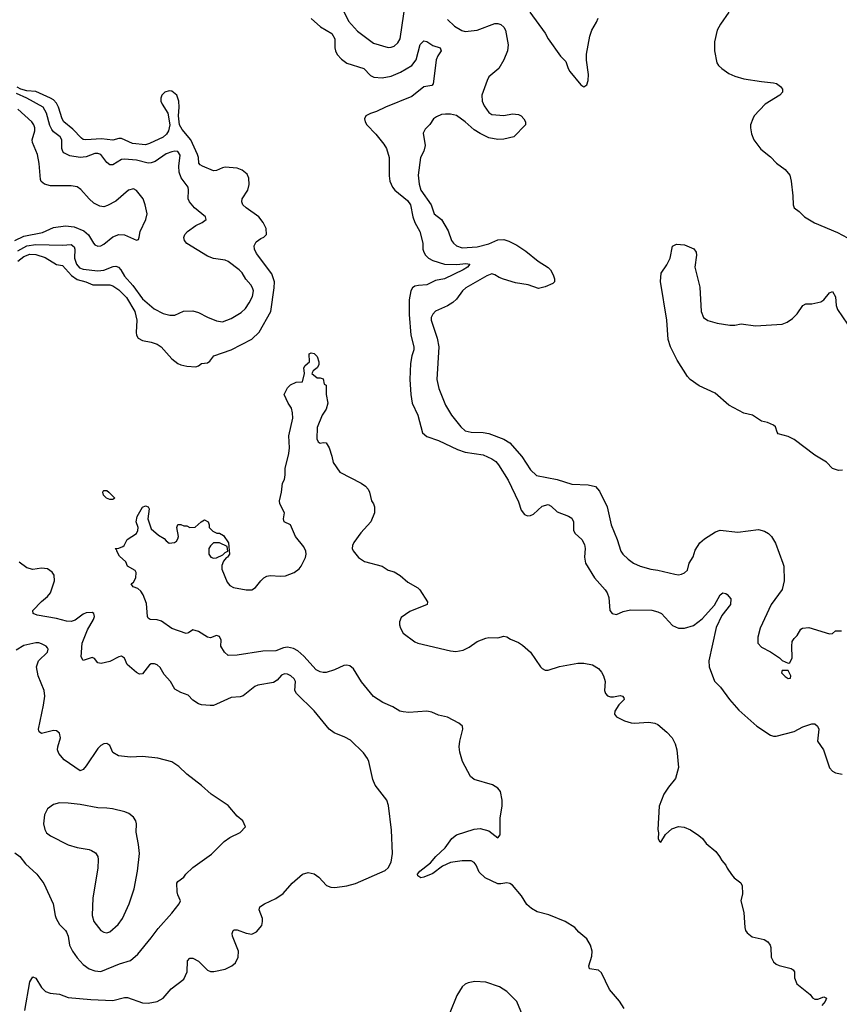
# Model space of a CAD drawing. Header units: inches. Extents: x 1771504 to 1971212, y 471788 to 643615.
# Tile 561 of 587: x 1910522 to 1916055, y 561391 to 568040. Entities that reach past the tile are written whole.
import ezdxf

# ---------------------------------------------------------------- set-up
doc = ezdxf.new("R2010")
doc.units = ezdxf.units.IN
doc.header["$MEASUREMENT"] = 0
doc.layers.add('B9516', color=7, linetype='Continuous')

msp = doc.modelspace()

# ---------------------------------------------------------------- linework, layer by layer
at = {"layer": 'B9516', "color": 5}
for points, elevation in [([(1912691.6, 568131.6), (1912740.6, 568030), (1912803.4, 567963.4), (1912910, 567881.3), (1913010, 567853.2), (1913030, 567853.6), (1913050, 567861.3), (1913075.3, 567884.7), (1913090, 567910.6), (1913140.5, 568250)], 340), ([(1913966.5, 568090), (1914068.8, 567948.8), (1914090.6, 567910), (1914173.2, 567793.2), (1914210, 567758), (1914224.9, 567710), (1914236.3, 567690), (1914310, 567600.7), (1914330, 567586.8), (1914350, 567601), (1914359.5, 567630), (1914361.6, 567670), (1914347.7, 567767.7), (1914347.5, 567807.5), (1914371.5, 567930), (1914385.6, 567970), (1914416.6, 568023.4), (1914426.6, 568050)], 360), ([(1915308.5, 568090), (1915252.4, 568010), (1915230.4, 567970), (1915213, 567890), (1915213, 567830), (1915228.5, 567748.5), (1915240.7, 567730), (1915262.8, 567710), (1915310, 567676.3), (1915350, 567659.3), (1915410, 567640.3), (1915530, 567621.7), (1915610, 567614.9), (1915630.8, 567610), (1915657.3, 567590), (1915670.8, 567570), (1915671.3, 567550), (1915654.8, 567530), (1915554.8, 567470), (1915480.7, 567390), (1915470.7, 567370), (1915456, 567330), (1915456, 567310), (1915462.8, 567270), (1915478.8, 567230), (1915526.2, 567166.2), (1915590, 567114), (1915631.6, 567071.5), (1915688.8, 567028.8), (1915720.4, 566990), (1915730.4, 566950), (1915741.6, 566850), (1915743, 566790), (1915750.8, 566770), (1915785.2, 566745.2), (1915821, 566710), (1915887.8, 566667.7), (1916042.4, 566602.4), (1916145.5, 566550)], 360), ([(1912490, 568047.2), (1912551.8, 567991.8), (1912630, 567947.7), (1912649.3, 567910), (1912650.2, 567850), (1912654.7, 567830), (1912665.7, 567805.7), (1912693.3, 567773.3), (1912730, 567746.7), (1912845.5, 567710), (1912890, 567663.7), (1912912.1, 567652), (1912970, 567648.1), (1913030, 567658.4), (1913093.1, 567686.9), (1913168.4, 567730), (1913199.3, 567770), (1913226.4, 567873.6), (1913250, 567896.4), (1913270, 567894), (1913310, 567866.3), (1913360.7, 567850), (1913368.4, 567830), (1913344.7, 567795.3), (1913333.6, 567770), (1913316.5, 567623.5), (1913312.4, 567607.6), (1913303.7, 567596.3), (1913250, 567587.7), (1913170, 567522.2), (1912990.4, 567450), (1912930, 567419.3), (1912890, 567407.1), (1912859.3, 567390), (1912848.8, 567370), (1912853.4, 567350), (1912864.6, 567330), (1912926.9, 567266.9), (1912980, 567200), (1912997.6, 567170), (1913015.5, 567110), (1913015.3, 566984.7), (1913019.7, 566950), (1913039.5, 566910), (1913055.3, 566890), (1913138.9, 566818.9), (1913161.2, 566790), (1913177.1, 566710), (1913189.7, 566669.7), (1913223.1, 566610), (1913243, 566530), (1913244, 566490), (1913249.6, 566469.6), (1913261.8, 566450), (1913280.9, 566430), (1913310, 566413.2), (1913390, 566388.4), (1913473.6, 566386.4), (1913533.9, 566393.9), (1913560.5, 566390), (1913544.2, 566370), (1913515, 566350), (1913390, 566290.5), (1913330, 566278.7), (1913270, 566249.9), (1913214.1, 566245.9), (1913190, 566239.8), (1913174, 566230), (1913161.5, 566210), (1913150.9, 566149.1), (1913152.2, 566050), (1913163.2, 565910), (1913183.5, 565830), (1913182.9, 565810), (1913168.4, 565770), (1913160.7, 565719.3), (1913155.9, 565610), (1913162.3, 565510), (1913171.3, 565450), (1913210.3, 565370), (1913242, 565250), (1913270, 565225.8), (1913350, 565198.5), (1913477.2, 565137.2), (1913530, 565120.5), (1913650, 565100.7), (1913710, 565073.8), (1913735.9, 565055.9), (1913755, 565035), (1913820.5, 564930), (1913890, 564783.8), (1913907.8, 564727.8), (1913930, 564699.5), (1913950, 564690.3), (1913970, 564691.4), (1913990, 564701.3), (1914050, 564755), (1914090, 564765.2), (1914110, 564754.9), (1914150, 564717.7), (1914227.9, 564687.9), (1914250, 564673), (1914261.1, 564650), (1914261.3, 564590), (1914272.3, 564570), (1914316.6, 564530), (1914335.2, 564495.2), (1914338.9, 564470), (1914334.4, 564410), (1914342.5, 564370), (1914402.4, 564270), (1914474.4, 564190), (1914487, 564170), (1914499, 564139), (1914505.5, 564050), (1914521, 564030), (1914550, 564024.4), (1914595.6, 564044.4), (1914646, 564054), (1914790, 564052.7), (1914830, 564042.3), (1914854.4, 564030), (1914930, 563948.7), (1914970, 563931.6), (1915010.3, 563930.3), (1915070, 563950.2), (1915130, 563993.5), (1915213.6, 564086.4), (1915250, 564156), (1915270, 564170.8), (1915290, 564166), (1915298.5, 564158.5), (1915322.8, 564130), (1915321.6, 564090), (1915262.4, 564017.6), (1915224.4, 563935.6), (1915174.4, 563710), (1915177.8, 563670), (1915213.5, 563573.5), (1915252.3, 563532.3), (1915314, 563450), (1915377.8, 563377.8), (1915498.4, 563270), (1915590, 563208.7), (1915610, 563201.1), (1915630, 563202.3), (1915750, 563233.2), (1915810, 563265.2), (1915870, 563286), (1915890, 563284.9), (1915908.5, 563268.5), (1915916.4, 563250), (1915908.7, 563168.7), (1915949.1, 563109.1), (1915988.9, 562988.9), (1916010, 562964.9), (1916030, 562953), (1916074, 562946)], 320), ([(1913410, 568041.7), (1913456.3, 567996.3), (1913507.4, 567967.4), (1913530, 567960.2), (1913611.3, 567968.7), (1913730, 568015), (1913750, 568014.5), (1913770, 568007.9), (1913790.8, 567990.8), (1913800.7, 567970), (1913819.1, 567870), (1913815.8, 567830), (1913791.1, 567770), (1913756.9, 567710), (1913690, 567653.3), (1913677.4, 567630), (1913641.7, 567530), (1913644.6, 567490), (1913658.6, 567458.6), (1913690, 567414), (1913710, 567400.4), (1913790, 567392.7), (1913850, 567404.9), (1913890, 567400.3), (1913907.7, 567390), (1913925.5, 567370), (1913936.3, 567350), (1913936, 567330), (1913858.8, 567250), (1913790, 567232.4), (1913750, 567231.1), (1913690, 567242.3), (1913630, 567271.2), (1913590, 567295.3), (1913530.4, 567350.4), (1913470, 567392.2), (1913430, 567402.6), (1913396.7, 567403.3), (1913370, 567398.9), (1913335, 567385), (1913315.3, 567370), (1913290, 567332.3), (1913258.3, 567301.7), (1913246.4, 567273.6), (1913260.3, 567190), (1913250, 567152.7), (1913228, 567110), (1913213, 566990), (1913218.5, 566930), (1913230.2, 566890), (1913299, 566790), (1913319.6, 566730), (1913370.3, 566690), (1913413.6, 566613.6), (1913436.5, 566550), (1913450.3, 566530), (1913470, 566512.9), (1913510, 566500.2), (1913610, 566506.3), (1913690, 566526.3), (1913750, 566554.6), (1913790, 566555.3), (1913825.2, 566545.2), (1913877.6, 566517.6), (1913938.1, 566478.1), (1914022.4, 566410), (1914090, 566367.7), (1914105.5, 566350), (1914122.8, 566317.2), (1914132.7, 566290), (1914133.4, 566270), (1914122, 566258), (1914070, 566235.1), (1914025.3, 566225.3), (1913954, 566250), (1913870, 566262.3), (1913787.7, 566287.7), (1913758.8, 566298.8), (1913730, 566317.8), (1913710, 566323.5), (1913674.9, 566310), (1913534.9, 566230), (1913511.6, 566210), (1913470, 566153.3), (1913446.7, 566130), (1913410, 566106.9), (1913330, 566071.2), (1913310, 566051.8), (1913300.3, 566030), (1913300.3, 566010), (1913341.2, 565890), (1913351.1, 565830), (1913339.1, 565610), (1913351.3, 565550), (1913396.4, 565436.4), (1913437.4, 565370), (1913499.6, 565290), (1913530, 565263.1), (1913570, 565254.3), (1913650, 565251.6), (1913690, 565245.2), (1913790, 565207.7), (1913830, 565182), (1913911.5, 565090), (1913970, 564999.5), (1914010, 564962.6), (1914150, 564934.3), (1914250, 564904.6), (1914358.7, 564898.7), (1914410, 564888.4), (1914436.7, 564856.7), (1914488, 564750), (1914516, 564630), (1914555.8, 564530), (1914580.5, 564450), (1914594, 564430), (1914630, 564396.3), (1914666.8, 564370), (1914710, 564350.6), (1914782, 564330), (1914830, 564323.8), (1914945.2, 564294.8), (1914970, 564291), (1914990, 564296), (1915010, 564304.7), (1915030, 564322), (1915042.7, 564370), (1915067.7, 564412.3), (1915082.4, 564457.6), (1915113.3, 564506.7), (1915145.1, 564534.9), (1915219.1, 564580.9), (1915250, 564593.4), (1915370, 564580.5), (1915510, 564597.1), (1915550, 564586.7), (1915578, 564570), (1915597.6, 564550), (1915625.4, 564505.4), (1915674.9, 564370), (1915680.4, 564350), (1915682, 564250), (1915668.8, 564191.2), (1915596.3, 564090), (1915522, 563930), (1915506, 563870), (1915504.7, 563830), (1915530, 563802), (1915590, 563771.3), (1915650.9, 563730.9), (1915670, 563712), (1915710, 563694), (1915722, 563698), (1915738, 563730), (1915734, 563810), (1915738, 563842), (1915750, 563862), (1915770, 563882), (1915795.3, 563924.7), (1915806, 563930), (1915850, 563936), (1915990, 563892), (1916010, 563894), (1916030, 563912), (1916070, 563912)], 340), ([(1910510, 566409.2), (1910550, 566440.6), (1910590, 566455.9), (1910630, 566454.6), (1910694.4, 566434.4), (1910770, 566386.5), (1910810, 566379.8), (1910871.6, 566311.6), (1910910, 566285.1), (1910969, 566269), (1911016.3, 566250), (1911130, 566248.9), (1911150, 566242.4), (1911190, 566215), (1911243.1, 566163.1), (1911298.7, 566070), (1911312.7, 566010), (1911307.2, 565927.2), (1911310.2, 565910), (1911322.6, 565890), (1911350, 565874), (1911410, 565863.6), (1911450, 565848.9), (1911476.5, 565830), (1911550, 565748.9), (1911590, 565717.4), (1911610, 565708.9), (1911650, 565699.6), (1911710, 565696.5), (1911730, 565703.7), (1911750, 565717.6), (1911790, 565723.1), (1911805.1, 565734.9), (1911832, 565770), (1911950, 565811.7), (1912090, 565883.5), (1912138.3, 565930), (1912217.9, 566070), (1912240.7, 566230), (1912241.3, 566270), (1912224.5, 566324.5), (1912120.7, 566460.7), (1912106.6, 566490), (1912105.9, 566514.1), (1912119.4, 566540.6), (1912150, 566562.9), (1912169, 566571), (1912188.2, 566590), (1912185.3, 566630), (1912165.5, 566670), (1912136.5, 566710), (1912050.8, 566770), (1912028.9, 566790), (1912020.7, 566810), (1912024.6, 566830), (1912061.2, 566890), (1912072.1, 566927.9), (1912069.2, 566970), (1912056.9, 566996.9), (1912024.8, 567024.8), (1911990, 567037.9), (1911910, 567044.7), (1911890, 567040.4), (1911850, 567022.1), (1911830, 567020.4), (1911755.1, 567050), (1911740.3, 567060.3), (1911731.6, 567071.6), (1911729.5, 567110), (1911723.3, 567130), (1911678.2, 567230), (1911618.3, 567298.3), (1911601.2, 567330), (1911594.6, 567390), (1911599.3, 567450), (1911597.1, 567490), (1911581.7, 567530), (1911550, 567556.6), (1911530, 567559.9), (1911501.6, 567550), (1911481.5, 567530), (1911474.1, 567510), (1911474.3, 567490), (1911483.2, 567470), (1911522.7, 567410), (1911535.3, 567330), (1911526.6, 567290), (1911512.9, 567267.1), (1911490, 567246.5), (1911397, 567203), (1911370, 567195.9), (1911284.3, 567204.3), (1911210, 567237.2), (1911190, 567237.2), (1911150, 567226.5), (1911074.9, 567234.9), (1910968.7, 567228.7), (1910950, 567231.4), (1910939.4, 567239.4), (1910881.5, 567301.5), (1910819.3, 567350), (1910808.5, 567370), (1910784.1, 567450), (1910770, 567477.1), (1910750, 567498.2), (1910730, 567511.1), (1910630, 567555.6), (1910570, 567559.2), (1910530, 567570.3), (1910504.6, 567584.6)], 320), ([(1910510, 566479.7), (1910570, 566513.4), (1910630, 566521.6), (1910810, 566518.4), (1910870, 566522.4), (1910890, 566506.4), (1910894, 566490), (1910891.1, 566430), (1910905.1, 566390), (1910925.4, 566365.4), (1910950, 566355.7), (1911050, 566345), (1911090, 566349.6), (1911153.6, 566373.6), (1911170, 566376.2), (1911188.2, 566368.2), (1911204.5, 566350), (1911229.1, 566309.1), (1911285.6, 566245.6), (1911350, 566155), (1911430, 566087.9), (1911490, 566056.5), (1911535.6, 566044.4), (1911570, 566043.8), (1911627.4, 566072.6), (1911690, 566073), (1911730, 566061.8), (1911790, 566030.2), (1911850, 566006.3), (1911890, 566000.9), (1911950, 566023.1), (1912016.3, 566063.7), (1912046.3, 566090), (1912071.5, 566128.5), (1912093.1, 566170), (1912099.3, 566210), (1912094.2, 566230), (1912082.2, 566250), (1912048.6, 566288.6), (1912023.1, 566330), (1912004, 566350), (1911930, 566406.6), (1911910, 566415.6), (1911830, 566426.4), (1911790, 566442.3), (1911650, 566529.7), (1911633.6, 566550), (1911629.6, 566570), (1911637.6, 566590), (1911655.6, 566610), (1911710, 566650.3), (1911754, 566670), (1911781.2, 566690), (1911776, 566710), (1911702, 566770), (1911667.3, 566810), (1911659.5, 566830), (1911662, 566890), (1911658.4, 566910), (1911612.9, 566972.9), (1911597.8, 567010), (1911597.1, 567050), (1911604.4, 567124.4), (1911590, 567149.6), (1911570, 567152.1), (1911550, 567148.7), (1911510, 567133.5), (1911436.6, 567083.4), (1911410, 567073.2), (1911390, 567070.6), (1911310, 567091.9), (1911230, 567099.4), (1911210, 567095.7), (1911150, 567060.6), (1911130, 567059.4), (1911110, 567075.1), (1911070, 567128.8), (1911050, 567135.8), (1911030, 567136.1), (1910970, 567114.5), (1910930, 567108.8), (1910860, 567120), (1910820.4, 567140.4), (1910811.9, 567150), (1910806.9, 567170), (1910807.3, 567230), (1910794.4, 567250), (1910750, 567282), (1910737.7, 567297.7), (1910725.7, 567325.7), (1910702.5, 567410), (1910679.1, 567450), (1910569.8, 567510), (1910501.1, 567541.1)], 340), ([(1910489.2, 566550), (1910550, 566577.4), (1910676.2, 566603.8), (1910750, 566637.8), (1910830, 566647.2), (1910890, 566640.7), (1910954.7, 566614.7), (1910986.3, 566586.3), (1911019.3, 566530), (1911030, 566519.3), (1911050, 566510.4), (1911070, 566514), (1911090, 566524.9), (1911150, 566574.4), (1911190, 566588.7), (1911230, 566586.7), (1911310, 566551), (1911323.1, 566556.9), (1911329.3, 566570.7), (1911334, 566610), (1911372.6, 566690), (1911382.4, 566730), (1911369.7, 566789.7), (1911354.7, 566830), (1911310, 566887), (1911290, 566896.9), (1911256, 566890), (1911170, 566814.3), (1911115.5, 566784.5), (1911090, 566777.4), (1911061.8, 566781.8), (1911021.2, 566801.2), (1910989.8, 566829.8), (1910934.3, 566894.3), (1910910, 566911.3), (1910870, 566918.3), (1910730, 566918.7), (1910688.8, 566928.8), (1910667.6, 566947.6), (1910661.8, 566961.8), (1910652.9, 567070), (1910641.5, 567130), (1910607.7, 567210), (1910607, 567230), (1910622.9, 567290), (1910622.9, 567310), (1910617.3, 567330), (1910604.2, 567350), (1910510, 567436.2)], 360), ([(1916077.2, 564997.2), (1916050, 564996.2), (1916010, 565009.3), (1915970, 565053.2), (1915890, 565099.3), (1915750, 565206), (1915710, 565226), (1915643.3, 565243.3), (1915635.1, 565255.1), (1915625.2, 565290), (1915610, 565302.7), (1915570, 565319.3), (1915530, 565329.2), (1915470, 565369), (1915410, 565382.7), (1915310, 565436), (1915218.3, 565518.3), (1915110, 565567), (1915049.3, 565610), (1915029.5, 565630), (1914960.8, 565740.8), (1914915.8, 565830), (1914899.5, 565879.5), (1914891.9, 566010), (1914848.2, 566271.8), (1914852.4, 566327.6), (1914890, 566384.9), (1914912.8, 566430), (1914929.7, 566510.3), (1914956.6, 566523.4), (1915010, 566518.9), (1915072.7, 566492.7), (1915089.2, 566470), (1915091.2, 566450), (1915079.5, 566370), (1915114.4, 566234.4), (1915122.3, 566070), (1915138.4, 566030), (1915167.9, 566007.9), (1915230, 565991.5), (1915316.9, 565976.9), (1915350, 565978), (1915393.2, 565986.8), (1915490, 565971.9), (1915670, 565983.1), (1915702.9, 565997.1), (1915738.7, 566021.3), (1915770, 566053), (1915810, 566110.4), (1915830, 566120.3), (1915870, 566121.7), (1915930, 566135.3), (1915951.5, 566148.5), (1915990, 566196.3), (1916010, 566204), (1916028.8, 566168.8), (1916034.6, 566110), (1916042.4, 566082.4), (1916110, 565984.9)], 340), ([(1914601.8, 561361.8), (1914571.8, 561411.8), (1914504.9, 561490), (1914450, 561604.4), (1914430, 561620.9), (1914369.4, 561630), (1914364, 561650), (1914384.2, 561715.8), (1914387, 561750), (1914375, 561790), (1914350, 561833.5), (1914297.3, 561877.3), (1914270.6, 561910.6), (1914205.1, 561950), (1914095.2, 561995.2), (1914016.4, 562016.4), (1913977, 562037), (1913945.9, 562065.9), (1913910, 562123.8), (1913850, 562196.3), (1913830, 562207.8), (1913810, 562211.5), (1913770, 562203.5), (1913750, 562205.5), (1913665.4, 562245.4), (1913623.5, 562283.5), (1913603.5, 562330), (1913590, 562349.6), (1913570, 562359.7), (1913510, 562359.7), (1913430, 562349), (1913377.3, 562322.7), (1913310, 562275.4), (1913250, 562249.6), (1913230, 562246), (1913210, 562259), (1913206.6, 562270), (1913224.2, 562290), (1913294.6, 562345.4), (1913331, 562390), (1913393.3, 562446.7), (1913439.3, 562510), (1913470, 562535.4), (1913590, 562574.1), (1913630, 562577.6), (1913690, 562563.2), (1913750, 562514.9), (1913765.3, 562534.7), (1913765.9, 562650), (1913780.2, 562730), (1913778.1, 562770), (1913767, 562827), (1913750, 562851.5), (1913713.9, 562873.9), (1913590, 562909.6), (1913564.5, 562930), (1913511.8, 563030), (1913493.6, 563093.6), (1913489.8, 563130), (1913492.3, 563167.7), (1913514.7, 563250), (1913512.1, 563270), (1913485.7, 563290), (1913410.2, 563330.2), (1913350, 563344.6), (1913304.5, 563364.5), (1913270, 563369.5), (1913150, 563361.8), (1913110, 563365.1), (1913089.3, 563370), (1913040.1, 563400.1), (1912973.7, 563430), (1912909.7, 563470), (1912830, 563567.7), (1912776.2, 563656.2), (1912750, 563675.8), (1912730, 563680.2), (1912710, 563678.3), (1912647, 563650), (1912590, 563631.7), (1912570, 563630.7), (1912550, 563636.3), (1912523.9, 563650), (1912441.1, 563741.1), (1912398.8, 563778.8), (1912370, 563793.6), (1912330, 563802.5), (1912301.8, 563798.2), (1912250, 563779), (1912163.4, 563776.6), (1911989.6, 563749.6), (1911930, 563747.3), (1911904, 563770), (1911879, 563810), (1911881.2, 563850), (1911870, 563875.3), (1911850, 563881.2), (1911810, 563866.6), (1911790, 563869.3), (1911729.1, 563909.1), (1911690, 563919), (1911661.4, 563898.6), (1911646, 563894), (1911550, 563929.6), (1911479.3, 563979.3), (1911450, 563987.8), (1911402, 563990), (1911390, 563999), (1911385.1, 564010), (1911377.2, 564097.2), (1911356, 564156), (1911340.7, 564180.7), (1911318.8, 564198.8), (1911288.7, 564210), (1911274, 564230), (1911290, 564242.8), (1911306.3, 564270), (1911307, 564307), (1911301.2, 564321.2), (1911248.7, 564348.7), (1911238, 564378), (1911196.4, 564416.4), (1911178, 564450), (1911178, 564458), (1911166, 564470), (1911190, 564472), (1911218, 564482), (1911228, 564490), (1911248, 564530), (1911309.3, 564570.7), (1911319, 564590), (1911321.2, 564610), (1911309.2, 564650), (1911315.9, 564684.1), (1911350, 564747.7), (1911370, 564757.3), (1911390, 564750.7), (1911396.5, 564736.5), (1911386, 564670), (1911410, 564602), (1911458.5, 564558.5), (1911497.6, 564537.6), (1911510, 564521), (1911530, 564506), (1911566, 564510), (1911580.4, 564519.6), (1911590, 564534), (1911594, 564550), (1911582, 564610), (1911588.7, 564631.3), (1911610, 564632), (1911630, 564622), (1911650, 564622), (1911670, 564612), (1911707.3, 564612.7), (1911746, 564650), (1911770, 564662), (1911794, 564650), (1911802, 564630), (1911802, 564610), (1911825.4, 564585.4), (1911852.7, 564572.7), (1911871.6, 564571.6), (1911896.9, 564556.9), (1911932, 564508), (1911938, 564430), (1911924.7, 564410), (1911914.9, 564405.1), (1911897, 564383), (1911886, 564354), (1911886.7, 564330), (1911921.9, 564241.9), (1911940.1, 564220.1), (1911965.8, 564205.8), (1912050, 564189.4), (1912090, 564190.2), (1912114.9, 564205.1), (1912150, 564250.4), (1912170, 564270.3), (1912190, 564281.7), (1912213, 564287), (1912281.9, 564281.9), (1912315.4, 564284.6), (1912373.8, 564306.2), (1912408.4, 564331.6), (1912422.5, 564350), (1912450.7, 564409.3), (1912455.5, 564430), (1912452.8, 564450), (1912439.5, 564479.5), (1912383.7, 564550), (1912350, 564628), (1912308, 564650), (1912302, 564670), (1912309, 564710), (1912279, 564770), (1912275.3, 564790), (1912289, 564850), (1912295.3, 564910), (1912310, 564934), (1912314.5, 564965.5), (1912313.3, 565010), (1912339.8, 565110), (1912343.9, 565150), (1912338.6, 565230), (1912365.8, 565350), (1912364.2, 565384.2), (1912356.1, 565416.1), (1912334, 565450), (1912308, 565510), (1912330, 565554), (1912350, 565574), (1912388.4, 565591.6), (1912430, 565594), (1912444, 565650), (1912439.3, 565690), (1912450, 565706), (1912478.4, 565730), (1912475.3, 565784.7), (1912489.5, 565790.5), (1912510, 565786.8), (1912530, 565764.7), (1912541.6, 565730), (1912542, 565710), (1912530.8, 565689.2), (1912502.8, 565670), (1912494.8, 565650), (1912530, 565621), (1912550, 565622), (1912570, 565614), (1912578, 565578), (1912591.1, 565571.1), (1912590.5, 565509.5), (1912601.3, 565450), (1912590.3, 565409.7), (1912563, 565370), (1912530, 565286), (1912526.8, 565210), (1912538, 565190), (1912550, 565181), (1912570, 565184.7), (1912590, 565182), (1912610.7, 565150), (1912630, 565092), (1912637.6, 565050), (1912683.8, 564983.8), (1912827.3, 564910), (1912857.3, 564890), (1912874, 564870), (1912882.8, 564850), (1912897.3, 564790), (1912910.4, 564770.3), (1912916.3, 564750), (1912917.1, 564710), (1912893.4, 564650), (1912824.9, 564575.1), (1912776.9, 564510), (1912767.6, 564490), (1912766.3, 564470), (1912772.9, 564452.9), (1912810, 564408.7), (1912850, 564381.1), (1912970, 564350.4), (1913010, 564322.8), (1913050.4, 564310.4), (1913090, 564286.8), (1913142, 564242), (1913210, 564202.8), (1913222.8, 564190), (1913276, 564110), (1913272, 564090), (1913156.8, 564043.2), (1913096.8, 564003.2), (1913085.6, 563974.4), (1913086.8, 563953.2), (1913092.6, 563930), (1913110, 563897.2), (1913190, 563838.2), (1913210, 563829.2), (1913430, 563776.9), (1913466.4, 563773.6), (1913516.4, 563783.6), (1913556.6, 563803.4), (1913610, 563840.3), (1913670, 563863.6), (1913690, 563867.6), (1913750, 563866.7), (1913790, 563876.9), (1913810, 563872.7), (1913835.8, 563855.8), (1913890, 563833.9), (1913916.7, 563816.7), (1913971.3, 563770), (1914038.9, 563670), (1914050, 563657.8), (1914068.4, 563648.4), (1914090, 563647.5), (1914167.1, 563672.9), (1914290, 563695.8), (1914330, 563693.8), (1914390, 563683.1), (1914430, 563659.8), (1914450, 563634.4), (1914462.2, 563610), (1914473.8, 563570), (1914471, 563510), (1914477.6, 563490), (1914490, 563475.2), (1914510, 563468.2), (1914530, 563468), (1914575.6, 563475.6), (1914591.9, 563471.9), (1914599.9, 563459.9), (1914603, 563450), (1914567.1, 563412.9), (1914540.3, 563370), (1914537.6, 563350), (1914551.4, 563331.4), (1914605.5, 563305.5), (1914650, 563291.9), (1914670.7, 563289.3), (1914770, 563297.2), (1914810, 563290.2), (1914830, 563279.6), (1914890, 563229.2), (1914925.8, 563190), (1914947.7, 563150), (1914957.3, 563110), (1914970.1, 562990), (1914950, 562916.9), (1914901.9, 562858.1), (1914870.2, 562810), (1914839.7, 562730), (1914830.4, 562570.4), (1914834, 562550), (1914831.3, 562511.3), (1914842, 562490), (1914850, 562486), (1914881.3, 562538.7), (1914924, 562576), (1914970, 562591.4), (1915007.7, 562587.7), (1915050.8, 562570), (1915106, 562530), (1915130.8, 562510), (1915157.5, 562477.5), (1915222.5, 562422.5), (1915246.8, 562390), (1915261.4, 562361.4), (1915290, 562331.3), (1915298.8, 562310), (1915327.5, 562267.5), (1915344.9, 562244.9), (1915390, 562211), (1915398.8, 562190), (1915402, 562138), (1915391.3, 562090), (1915410.5, 562010.5), (1915416.4, 561910), (1915421.6, 561890), (1915432.9, 561872.9), (1915466.6, 561846.6), (1915547.9, 561827.9), (1915573, 561813), (1915588.8, 561790), (1915593.5, 561773.5), (1915594.9, 561710), (1915610, 561678), (1915630, 561661.3), (1915650, 561652), (1915730, 561632.7), (1915743.4, 561623.4), (1915752.4, 561610), (1915752.4, 561570), (1915767.7, 561530), (1915857.5, 561457.5), (1915875.3, 561435.3), (1915890, 561426), (1915910, 561426), (1915950, 561441), (1915970, 561431.3), (1915960.7, 561410), (1915938, 561382)], 280), ([(1910555.6, 561350), (1910590, 561542), (1910610, 561576), (1910630, 561567.3), (1910670, 561504), (1910697, 561477), (1910726.5, 561466.5), (1910790, 561459.7), (1910850, 561436.3), (1911003.1, 561423.1), (1911150, 561416.6), (1911230, 561437.8), (1911250, 561438), (1911350, 561401.3), (1911390, 561399.5), (1911450, 561409), (1911490, 561431.7), (1911544.2, 561495.8), (1911630, 561561.5), (1911652.7, 561610), (1911654.5, 561685.5), (1911670, 561702.4), (1911690, 561701.7), (1911730, 561682.3), (1911790, 561620.9), (1911810, 561611.5), (1911831.7, 561611.7), (1911910, 561629.3), (1911954, 561650), (1911978.4, 561670), (1911996.9, 561710), (1911998, 561750), (1911958.9, 561850), (1911956.2, 561870), (1911962.7, 561890), (1911970, 561894.9), (1911990, 561894), (1912050, 561870.5), (1912090, 561864), (1912120.4, 561879.6), (1912156.4, 561923.6), (1912162, 561950), (1912162, 561970), (1912139, 562030), (1912144, 562050), (1912174, 562070), (1912250, 562105.7), (1912301.4, 562138.6), (1912360.4, 562210), (1912430, 562270.2), (1912470, 562280.2), (1912510, 562271.4), (1912542, 562250), (1912594, 562194), (1912622, 562182), (1912650, 562179.7), (1912729.9, 562190.1), (1912790, 562207), (1912990, 562294.7), (1913010, 562313.4), (1913029.8, 562350), (1913038.5, 562410), (1913032.7, 562567.3), (1913012.4, 562732.4), (1912999.8, 562770), (1912922.2, 562870), (1912906.4, 562910), (1912879.2, 563030), (1912870.6, 563050.6), (1912842, 563090), (1912754.1, 563174.1), (1912715.8, 563195.8), (1912644.6, 563224.6), (1912611.2, 563250), (1912510, 563371.8), (1912389.8, 563489.8), (1912379.7, 563510), (1912382.9, 563570), (1912374.5, 563590), (1912352, 563610), (1912330, 563619.6), (1912310, 563622.4), (1912290, 563613), (1912260.4, 563579.6), (1912235.7, 563564.3), (1912130, 563546), (1912110, 563537.3), (1912030, 563474.6), (1912010, 563468.4), (1911950, 563462.2), (1911850, 563417.3), (1911830, 563409.8), (1911808.3, 563408.3), (1911750, 563413.8), (1911730, 563420.3), (1911690, 563443.8), (1911658.8, 563478.8), (1911610, 563496.5), (1911570, 563519.3), (1911541, 563570), (1911497.8, 563617.8), (1911470, 563665.6), (1911450, 563683.4), (1911431.8, 563690), (1911410.2, 563689.8), (1911397, 563683), (1911350, 563622.9), (1911330, 563619.6), (1911310, 563631.6), (1911246.5, 563686.5), (1911228.5, 563728.5), (1911210, 563741.1), (1911190, 563738.2), (1911130, 563706.6), (1911072.9, 563692.9), (1911050, 563697), (1911026.2, 563726.2), (1911010, 563733.6), (1910950, 563713.6), (1910936.8, 563736.8), (1910943.7, 563830), (1910979.4, 563920.6), (1911019.3, 563990), (1911026.9, 564010), (1911022.4, 564030), (1911010, 564038), (1910970, 564034.2), (1910950, 564025.5), (1910895.2, 563984.8), (1910870, 563976), (1910838, 563978), (1910770, 563996), (1910638.8, 564018.8), (1910611.6, 564030), (1910609.7, 564050), (1910668.9, 564111.1), (1910710, 564145.2), (1910730, 564169.3), (1910756.8, 564250), (1910754.7, 564290), (1910741.6, 564310), (1910710, 564332), (1910670, 564336.5), (1910610, 564327.3), (1910570, 564337.6), (1910517.5, 564377.5)], 320), ([(1910490, 562413), (1910522, 562390), (1910560.2, 562340.2), (1910637.1, 562270), (1910685.7, 562205.7), (1910748.5, 562070), (1910760.3, 561990), (1910767.2, 561970), (1910790.2, 561930.2), (1910830, 561890.4), (1910837.5, 561877.5), (1910847.9, 561850), (1910859, 561790), (1910878.3, 561750), (1910910, 561704.4), (1910950, 561659.5), (1910990, 561630.3), (1911030, 561616.4), (1911070, 561613.4), (1911195.8, 561664.2), (1911270, 561687.3), (1911318.9, 561730), (1911410, 561839.3), (1911456.5, 561903.5), (1911550, 562007.2), (1911598, 562070), (1911607, 562090), (1911589.6, 562129.6), (1911585.6, 562150), (1911582.7, 562210), (1911590, 562221), (1911629.4, 562250), (1911642.9, 562270), (1911690, 562314.9), (1911816.1, 562403.9), (1911902, 562490), (1911941.5, 562518.5), (1912010, 562552), (1912046, 562590), (1912028, 562630), (1911990, 562662), (1911930, 562734), (1911814, 562810), (1911750, 562869.2), (1911650, 562944), (1911596.6, 562996.6), (1911549.4, 563029.4), (1911453.6, 563053.6), (1911350, 563064.2), (1911270, 563060.7), (1911189.6, 563069.6), (1911151.6, 563091.6), (1911130, 563139), (1911110, 563152), (1911090, 563149.6), (1911070, 563138.3), (1911050, 563118.9), (1910970, 563000.7), (1910950, 562976.2), (1910930, 562966.6), (1910822.9, 563042.9), (1910785.6, 563085.6), (1910777.2, 563110), (1910778.8, 563130), (1910797.4, 563190), (1910790, 563220.9), (1910770, 563237.6), (1910750, 563239.5), (1910670, 563219.5), (1910653.2, 563230), (1910650, 563238), (1910648.5, 563250), (1910683.1, 563410), (1910691.1, 563471.1), (1910686, 563510), (1910645.6, 563610), (1910634.5, 563670), (1910649.4, 563710), (1910709.3, 563770), (1910714.5, 563790), (1910710, 563799), (1910701.2, 563810), (1910670, 563825.1), (1910650, 563831.5), (1910630, 563831.5), (1910550, 563813.7), (1910497.3, 563782.7)], 340), ([(1913917.5, 561317.5), (1913878.3, 561410), (1913810, 561476.9), (1913761.2, 561510), (1913670, 561539.6), (1913594.6, 561545.4), (1913550, 561536.2), (1913530, 561526.6), (1913510, 561509.4), (1913474, 561450), (1913425.7, 561334.3)], 320)]:
    msp.add_lwpolyline(points, dxfattribs=dict(at, elevation=elevation))
for points, elevation in [([(1911150, 564799), (1911130, 564799.3), (1911108.3, 564808.3), (1911088.6, 564828.6), (1911082, 564850), (1911084.2, 564855.8), (1911090, 564860.7), (1911110, 564860.5), (1911124, 564850), (1911164.7, 564810)], 280), ([(1911870, 564508), (1911830, 564508), (1911810, 564488), (1911798, 564470), (1911798.8, 564430), (1911812, 564410), (1911830, 564402.8), (1911850, 564406.8), (1911894, 564426), (1911910, 564442), (1911926, 564450), (1911922, 564482)], 280), ([(1915710, 563646), (1915670, 563646), (1915664.7, 563630), (1915690, 563604.7), (1915710, 563592), (1915726, 563594), (1915728, 563610)], 340), ([(1910790, 562750.8), (1910750, 562741.3), (1910710, 562712), (1910688.9, 562670), (1910682.3, 562610), (1910691.3, 562571.3), (1910703.7, 562550), (1910730, 562529.1), (1910850, 562467.7), (1910910, 562448.9), (1910990, 562436.5), (1911007.3, 562430), (1911034.2, 562414.2), (1911048.4, 562390), (1911052.1, 562367.9), (1911050.4, 562310.3), (1911014.9, 562110), (1911010.3, 561990), (1911023.1, 561950), (1911070, 561890.4), (1911090, 561877.4), (1911110, 561873.7), (1911130, 561880.3), (1911187.6, 561930), (1911215.1, 561970), (1911260.5, 562070), (1911294.7, 562170), (1911316.9, 562290), (1911331.2, 562410), (1911324.7, 562470), (1911307.2, 562552.8), (1911309.4, 562610), (1911306, 562630), (1911290, 562655.1), (1911259.5, 562679.5), (1911230.9, 562690.9), (1911148, 562710), (1911110, 562716.2), (1911050, 562717), (1910930, 562739.8), (1910850, 562748.3)], 360)]:
    msp.add_lwpolyline(points, close=True, dxfattribs=dict(at, elevation=elevation))

doc.saveas('drawing.dxf')
